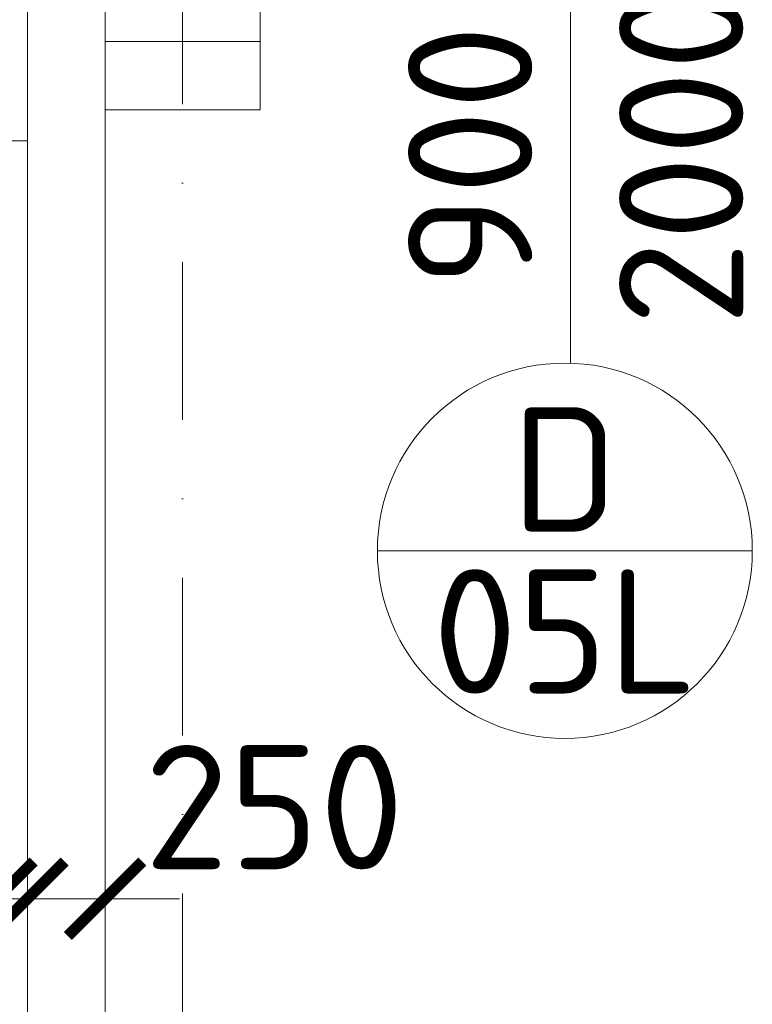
# Model space of a CAD drawing. Header units: millimetres. Extents: x -1695604 to 5289369, y -1488057 to 2187451.
# Tile 160 of 656: x -525 to 1835, y 19920 to 23090. Entities that reach past the tile are written whole.
import ezdxf
from ezdxf.enums import TextEntityAlignment as Align

# ---------------------------------------------------------------- set-up
doc = ezdxf.new("R2010")
doc.units = ezdxf.units.MM
doc.linetypes.add('CENTERX2', pattern=[101.6, 63.5, -12.7, 12.7, -12.7])
doc.linetypes.add('DASHDOT', pattern=[25.4, 12.7, -6.35, 0, -6.35])
doc.layers.get('Defpoints').update_dxf_attribs({"color": 8})
for name, color, linetype, lineweight in [('A99_N_kce-rez-sil', 6, 'Continuous', 18), ('A99_N_kce-rez-ten', 4, 'Continuous', 9), ('A99_N_koty-200', 5, 'Continuous', 5), ('A99_N_koty-200 @ 200', 5, 'Continuous', 5), ('A99_N_osy', 1, 'CENTERX2', 9), ('A99_N_znaceni 200', 5, 'Continuous', 5), ('A99_S_kce-rez-ten', 7, 'Continuous', 9), ('A99_S_sloupy', 7, 'Continuous', 5)]:
    doc.layers.add(name, color=color, linetype=linetype, lineweight=lineweight)
doc.styles.add('A99_kota', font='isocpeur.ttf', dxfattribs={"height": 2})
doc.styles.add('A99_popis', font='isocpeur.ttf')
doc.dimstyles.new('A99_kota_200 new', dxfattribs={"dimscale": 200, "dimtxt": 2, "dimasz": 1.2, "dimexe": 0.5, "dimexo": 1.5, "dimgap": 0.3, "dimtad": 1, "dimdec": 0, "dimzin": 3, "dimdsep": 46, "dimtxsty": 'A99_kota', "dimblk": 'ARCHTICK', "dimcen": 2.5, "dimazin": 2, "dimtfac": 0.75, "dimtdec": 0, "dimtmove": 2, "dimatfit": 0, "dimfxl": 0, "dimtolj": 1, "dimtzin": 0, "dimlwd": 5, "dimlwe": 5, "dimarcsym": 0})

# ---------------------------------------------------------------- blocks, each defined once
blk = doc.blocks.new('*U20')
at = {"color": 0, "linetype": 'ByBlock'}
blk.add_line((-3.02, 0), (3.02, 0), dxfattribs=at)
blk.add_circle((0, 0), 3.02, dxfattribs=at)
at = {"color": 0, "linetype": 'ByBlock', "style": 'A99_popis'}
for tag, p in [('KATEGORIE', (0, 1.31)), ('PRVEK', (0, -1.298))]:
    blk.add_attdef(tag, text='', height=2, dxfattribs=at).set_placement(p, align=Align.MIDDLE_CENTER)
blk = doc.blocks.new('_ArchTick')
at = {"color": 0, "linetype": 'ByBlock', "const_width": 0.15}
blk.add_lwpolyline([(-0.5, -0.5), (0.5, 0.5)], dxfattribs=at)
blk = doc.blocks.new('*D505')
at = {"layer": 'A99_N_koty-200', "color": 0, "linetype": 'Continuous', "lineweight": 5, "ltscale": 0.5, "transparency": 16777216}
for p, q in [((-600, 20260), (-600, 20360)), ((-500, 20260), (-500, 20360)), ((-600, 20260), (-840, 20260)), ((-600, 20260), (-500, 20260)), ((-500, 20260), (-260, 20260))]:
    blk.add_line(p, q, dxfattribs=at)
at = {"layer": 'Defpoints', "color": 0, "linetype": 'Continuous', "lineweight": 18, "ltscale": 0.5, "transparency": 16777216}
for p in [(-600, 20260), (-500, 20260), (-500, 20260)]:
    blk.add_point(p, dxfattribs=at)
at = {"layer": 'A99_N_koty-200', "color": 0, "linetype": 'Continuous', "lineweight": 5, "ltscale": 0.5, "transparency": 16777216, "xscale": 240, "yscale": 240, "zscale": 240}
blk.add_blockref('_ArchTick', (-600, 20260), dxfattribs=at)
at = {"layer": 'A99_N_koty-200', "color": 0, "linetype": 'Continuous', "lineweight": 5, "ltscale": 0.5, "transparency": 16777216, "xscale": 240, "yscale": 240, "zscale": 240, "rotation": 180}
blk.add_blockref('_ArchTick', (-500, 20260), dxfattribs=at)
at = {"layer": 'A99_N_koty-200', "color": 0, "linetype": 'Continuous', "lineweight": 5, "ltscale": 0.5, "transparency": 16777216, "insert": (-1122.5, 20537), "char_height": 400, "attachment_point": 5, "style": 'A99_kota'}
blk.add_mtext('\\A1;100', dxfattribs=at)
blk = doc.blocks.new('*D506')
at = {"layer": 'A99_N_koty-200', "color": 0, "linetype": 'Continuous', "lineweight": 5, "ltscale": 0.5, "transparency": 16777216}
for p, q in [((-500, 20260), (-500, 20360)), ((-500, 20260), (-740, 20260)), ((-500, 20260), (-250, 20260)), ((-250, 20260), (-250, 20160)), ((-250, 20260), (-10, 20260))]:
    blk.add_line(p, q, dxfattribs=at)
at = {"layer": 'Defpoints', "color": 0, "linetype": 'Continuous', "lineweight": 18, "ltscale": 0.5, "transparency": 16777216}
for p in [(-250, 20290), (-500, 20260), (-250, 20260)]:
    blk.add_point(p, dxfattribs=at)
at = {"layer": 'A99_N_koty-200', "color": 0, "linetype": 'Continuous', "lineweight": 5, "ltscale": 0.5, "transparency": 16777216, "xscale": 240, "yscale": 240, "zscale": 240}
blk.add_blockref('_ArchTick', (-500, 20260), dxfattribs=at)
at = {"layer": 'A99_N_koty-200', "color": 0, "linetype": 'Continuous', "lineweight": 5, "ltscale": 0.5, "transparency": 16777216, "xscale": 240, "yscale": 240, "zscale": 240, "rotation": 180}
blk.add_blockref('_ArchTick', (-250, 20260), dxfattribs=at)
at = {"layer": 'A99_N_koty-200', "color": 0, "linetype": 'Continuous', "lineweight": 5, "ltscale": 0.5, "transparency": 16777216, "insert": (295, 20555), "char_height": 400, "attachment_point": 5, "style": 'A99_kota'}
blk.add_mtext('\\A1;250', dxfattribs=at)

msp = doc.modelspace()

# ---------------------------------------------------------------- linework, layer by layer
at = {"layer": 'A99_N_kce-rez-sil', "linetype": 'Continuous'}
msp.add_lwpolyline([(-500, 24000), (-500, 17760)], dxfattribs=at)
at = {"layer": 'A99_N_kce-rez-ten'}
msp.add_lwpolyline([(-600, 22700), (-500, 22700)], dxfattribs=at)
at = {"layer": 'A99_N_koty-200'}
msp.add_line((1250, 21984), (1250, 24486.9), dxfattribs=at)
at = {"layer": 'A99_N_osy', "linetype": 'DASHDOT', "ltscale": 40}
msp.add_line((0, 27390), (0, -5085), dxfattribs=at)
at = {"layer": 'A99_S_kce-rez-ten'}
msp.add_line((-250, 22800), (-250, 17760), dxfattribs=at)
at = {"layer": 'A99_S_sloupy', "linetype": 'Continuous', "ltscale": 2}
msp.add_lwpolyline([(250, 22800), (-250, 22800), (-250, 24000), (250, 24000)], close=True, dxfattribs=at)
at = {"layer": 'A99_S_sloupy', "linetype": 'Continuous', "lineweight": 20, "ltscale": 2}
msp.add_lwpolyline([(250, 22800), (-250, 22800), (-250, 23020), (250, 23020)], close=True, dxfattribs=at)

# ---------------------------------------------------------------- block references
at = {"layer": 'A99_N_znaceni 200', "xscale": 200, "yscale": 200, "zscale": 200}
msp.add_blockref('*U20', (1231.4, 21380.3), dxfattribs=at).add_auto_attribs({'KATEGORIE': 'D', 'PRVEK': '05L'})

# ---------------------------------------------------------------- texts
at = {"layer": 'A99_N_koty-200 @ 200', "style": 'A99_kota'}
for s, p in [('2000', (1806.2, 22652.5)), ('900', (1126.2, 22652.5))]:
    msp.add_text(s, height=400, rotation=90, dxfattribs=at).set_placement(p, align=Align.CENTER)

# ---------------------------------------------------------------- dimensions: what is measured, and where the dimension line sits
at = {"layer": 'A99_N_koty-200 @ 200', "linetype": 'Continuous', "lineweight": 5, "ltscale": 0.5}
for base, p1, p2, picture, middle in [((-500, 20260), (-600, 20260), (-500, 20260), '*D505', (-1122.5, 20537)), ((-250, 20260), (-500, 20260), (-250, 20290), '*D506', (295, 20555))]:
    dim = msp.add_linear_dim(base=base, p1=p1, p2=p2, dimstyle='A99_kota_200 new', override={"dimscale": 200, "dimtix": 0, "dimtofl": 1, "dimtmove": 2, "dimatfit": 0}, dxfattribs=at)
    dim.commit()
    dim.dimension.update_dxf_attribs({"geometry": picture, "text_midpoint": middle, "dimtype": 128})

doc.saveas('drawing.dxf')
